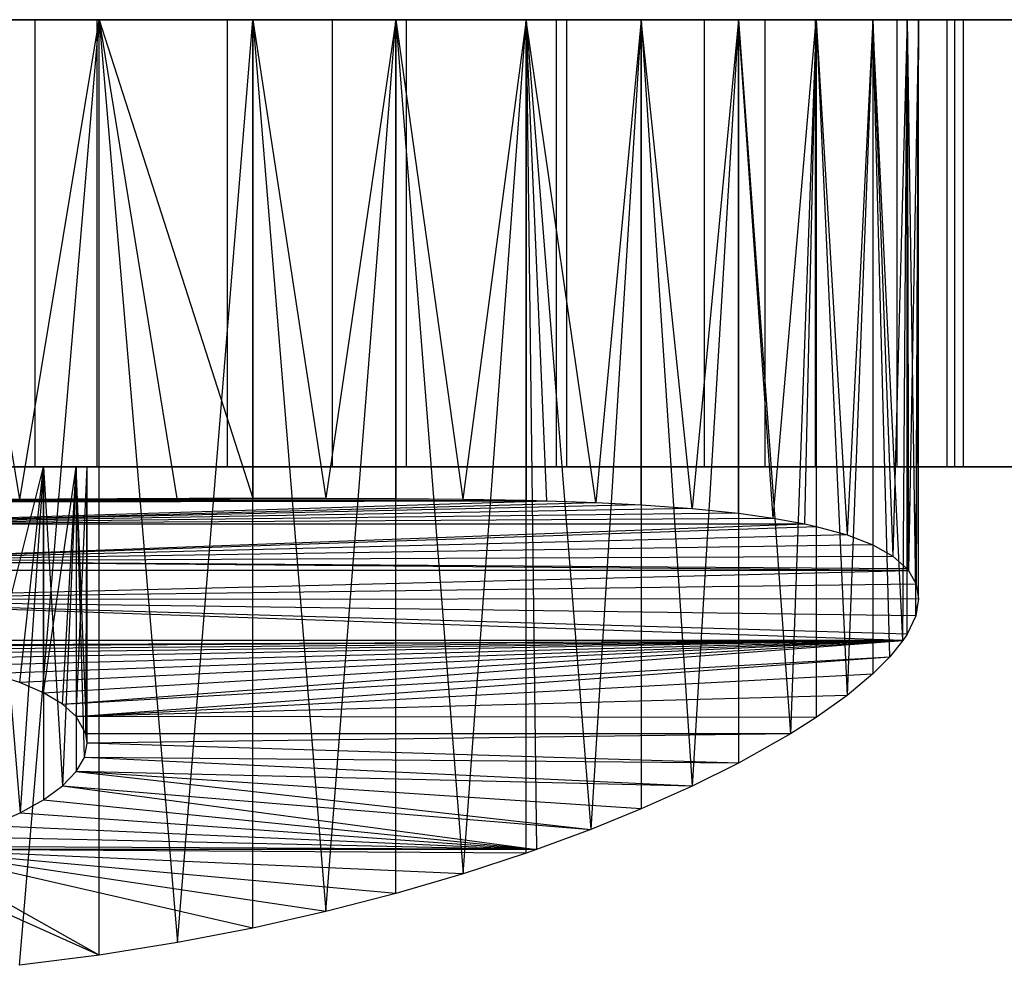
# Model space of a CAD drawing. Extents: x 0.1 to 26.5, y -19.1 to 0.
# Tile 277 of 304: x 15.941 to 16.381, y -3.433 to -3.01. Entities that reach past the tile are written whole.
import ezdxf

# ---------------------------------------------------------------- set-up
doc = ezdxf.new("R2010")
doc.units = 0
doc.header["$LTSCALE"] = 2.54
doc.layers.get('0').update_dxf_attribs({"linetype": 'CONTINUOUS'})

# ---------------------------------------------------------------- blocks, each defined once
blk = doc.blocks.new('7777_STL')
at = {"color": 0}
for p, q in [((15.94814, -3.01, 15.00151), (15.85855, -3.01, 15.01646)), ((15.85855, -3.01, 13.92022), (15.94814, -3.01, 13.93517)), ((15.85855, -3.01, 13.92022), (15.94814, -3.01, 13.93517)), ((15.94814, -3.01, 15.00151), (15.85855, -3.01, 15.01646)), ((15.97589, -3.01, 13.68508), (15.86772, -3.01, 13.67021)), ((15.86772, -3.01, 15.26648), (15.97589, -3.01, 15.25161)), ((15.97589, -3.01, 13.68508), (15.86772, -3.01, 13.67021)), ((15.86772, -3.01, 15.26648), (15.97589, -3.01, 15.25161)), ((15.94141, -3.22459, 13.95419), (15.90515, -3.01, 13.94648)), ((15.90515, -3.01, 13.94648), (15.97688, -3.01, 13.96437)), ((15.94141, -3.22459, 13.95419), (15.90515, -3.01, 13.94648)), ((15.97688, -3.01, 14.97232), (15.90515, -3.01, 14.9902)), ((15.97688, -3.01, 14.97232), (15.90515, -3.01, 14.9902)), ((15.90515, -3.01, 13.94648), (15.97688, -3.01, 13.96437)), ((15.94126, -3.43286, 14.98253), (15.97688, -3.01, 14.97232)), ((15.94126, -3.43286, 14.98253), (15.97688, -3.01, 14.97232)), ((15.94141, -3.22459, 13.95419), (15.97688, -3.01, 13.96437)), ((15.94141, -3.22459, 13.95419), (15.97688, -3.01, 13.96437)), ((15.94814, -3.01, 13.93517), (16.03406, -3.01, 13.96467)), ((16.03406, -3.01, 14.97202), (15.94814, -3.01, 15.00151)), ((15.94814, -3.01, 13.93517), (16.03406, -3.01, 13.96467)), ((15.94814, -3.01, 13.93517), (15.94814, -3.21, 13.93517)), ((15.94814, -3.01, 13.93517), (15.94814, -3.21, 13.93517)), ((15.94814, -3.01, 15.00151), (15.94814, -3.21, 15.00151)), ((15.94814, -3.01, 15.00151), (15.94814, -3.21, 15.00151)), ((16.03406, -3.01, 14.97202), (15.94814, -3.01, 15.00151)), ((16.08103, -3.01, 13.71453), (15.97589, -3.01, 13.68508)), ((15.97589, -3.01, 15.25161), (16.08103, -3.01, 15.22215)), ((15.97589, -3.21, 13.68508), (15.97589, -3.01, 13.68508)), ((16.08103, -3.01, 13.71453), (15.97589, -3.01, 13.68508)), ((15.97589, -3.21, 13.68508), (15.97589, -3.01, 13.68508)), ((15.97589, -3.21, 15.25161), (15.97589, -3.01, 15.25161)), ((15.97589, -3.01, 15.25161), (16.08103, -3.01, 15.22215)), ((15.97589, -3.21, 15.25161), (15.97589, -3.01, 15.25161)), ((15.97688, -3.22438, 13.96437), (15.97688, -3.01, 13.96437)), ((15.97688, -3.01, 13.96437), (16.01155, -3.22418, 13.97698)), ((15.97688, -3.22438, 13.96437), (15.97688, -3.01, 13.96437)), ((15.97688, -3.01, 13.96437), (16.01155, -3.22418, 13.97698)), ((15.97688, -3.01, 13.96437), (16.04543, -3.22403, 13.99206)), ((15.97688, -3.01, 13.96437), (16.04543, -3.22403, 13.99206)), ((15.97688, -3.01, 13.96437), (16.04543, -3.01, 13.99206)), ((15.97688, -3.01, 14.97232), (16.01182, -3.4227, 14.95959)), ((16.04543, -3.01, 14.94462), (15.97688, -3.01, 14.97232)), ((15.97688, -3.4283, 14.97232), (15.97688, -3.01, 14.97232)), ((15.97688, -3.4283, 14.97232), (15.97688, -3.01, 14.97232)), ((15.97688, -3.01, 14.97232), (16.01182, -3.4227, 14.95959)), ((16.04543, -3.01, 14.94462), (15.97688, -3.01, 14.97232)), ((15.97688, -3.01, 13.96437), (16.04543, -3.01, 13.99206)), ((16.01182, -3.4227, 14.95959), (16.04543, -3.01, 14.94462)), ((16.01182, -3.4227, 14.95959), (16.04543, -3.01, 14.94462)), ((16.03406, -3.01, 13.96467), (16.11395, -3.01, 14.0079)), ((16.11395, -3.01, 14.92878), (16.03406, -3.01, 14.97202)), ((16.03406, -3.01, 13.96467), (16.11395, -3.01, 14.0079)), ((16.03406, -3.01, 13.96467), (16.03406, -3.21, 13.96467)), ((16.03406, -3.01, 13.96467), (16.03406, -3.21, 13.96467)), ((16.03406, -3.01, 14.97202), (16.03406, -3.21, 14.97202)), ((16.03406, -3.01, 14.97202), (16.03406, -3.21, 14.97202)), ((16.11395, -3.01, 14.92878), (16.03406, -3.01, 14.97202)), ((16.04543, -3.01, 13.99206), (16.04543, -3.22403, 13.99206)), ((16.04543, -3.01, 13.99206), (16.04543, -3.22403, 13.99206)), ((16.04543, -3.01, 13.99206), (16.07819, -3.22397, 14.00949)), ((16.04543, -3.01, 13.99206), (16.07819, -3.22397, 14.00949)), ((16.04543, -3.01, 13.99206), (16.10945, -3.01, 14.02903)), ((16.04543, -3.01, 14.94462), (16.07809, -3.40886, 14.92726)), ((16.10945, -3.01, 14.90766), (16.04543, -3.01, 14.94462)), ((16.04543, -3.41622, 14.94462), (16.04543, -3.01, 14.94462)), ((16.04543, -3.41622, 14.94462), (16.04543, -3.01, 14.94462)), ((16.04543, -3.01, 14.94462), (16.07809, -3.40886, 14.92726)), ((16.10945, -3.01, 14.90766), (16.04543, -3.01, 14.94462)), ((16.04543, -3.01, 13.99206), (16.10945, -3.01, 14.02903)), ((16.07809, -3.40886, 14.92726), (16.10945, -3.01, 14.90766)), ((16.07809, -3.40886, 14.92726), (16.10945, -3.01, 14.90766)), ((16.10945, -3.01, 14.02903), (16.07819, -3.22397, 14.00949)), ((16.10945, -3.01, 14.02903), (16.07819, -3.22397, 14.00949)), ((16.18118, -3.01, 13.75803), (16.08103, -3.01, 13.71453)), ((16.08103, -3.01, 15.22215), (16.18118, -3.01, 15.17865)), ((16.08103, -3.21, 13.71453), (16.08103, -3.01, 13.71453)), ((16.18118, -3.01, 13.75803), (16.08103, -3.01, 13.71453)), ((16.08103, -3.21, 13.71453), (16.08103, -3.01, 13.71453)), ((16.08103, -3.21, 15.22215), (16.08103, -3.01, 15.22215)), ((16.08103, -3.01, 15.22215), (16.18118, -3.01, 15.17865)), ((16.08103, -3.21, 15.22215), (16.08103, -3.01, 15.22215)), ((16.10945, -3.01, 14.02903), (16.10945, -3.22406, 14.02903)), ((16.10945, -3.01, 14.02903), (16.10945, -3.22406, 14.02903)), ((16.10945, -3.01, 14.02903), (16.13936, -3.22435, 14.05076)), ((16.10945, -3.01, 14.02903), (16.13936, -3.22435, 14.05076)), ((16.10945, -3.01, 14.02903), (16.16771, -3.01, 14.07454)), ((16.10945, -3.01, 14.90766), (16.13951, -3.39194, 14.88582)), ((16.16771, -3.01, 14.86214), (16.10945, -3.01, 14.90766)), ((16.10945, -3.40074, 14.90766), (16.10945, -3.01, 14.90766)), ((16.10945, -3.40074, 14.90766), (16.10945, -3.01, 14.90766)), ((16.10945, -3.01, 14.90766), (16.13951, -3.39194, 14.88582)), ((16.16771, -3.01, 14.86214), (16.10945, -3.01, 14.90766)), ((16.10945, -3.01, 14.02903), (16.16771, -3.01, 14.07454)), ((16.11395, -3.01, 14.0079), (16.18563, -3.01, 14.06369)), ((16.18563, -3.01, 14.87299), (16.11395, -3.01, 14.92878)), ((16.11395, -3.01, 14.0079), (16.18563, -3.01, 14.06369)), ((16.11395, -3.01, 14.0079), (16.11395, -3.21, 14.0079)), ((16.11395, -3.01, 14.0079), (16.11395, -3.21, 14.0079)), ((16.11395, -3.01, 14.92878), (16.11395, -3.21, 14.92878)), ((16.11395, -3.01, 14.92878), (16.11395, -3.21, 14.92878)), ((16.18563, -3.01, 14.87299), (16.11395, -3.01, 14.92878)), ((16.16771, -3.01, 14.07454), (16.13936, -3.22435, 14.05076)), ((16.16771, -3.01, 14.07454), (16.13936, -3.22435, 14.05076)), ((16.13951, -3.39194, 14.88582), (16.16771, -3.01, 14.86214)), ((16.13951, -3.39194, 14.88582), (16.16771, -3.01, 14.86214)), ((16.16771, -3.01, 14.07454), (16.16771, -3.2249, 14.07454)), ((16.19876, -3.22594, 14.1049), (16.16771, -3.01, 14.07454)), ((16.16771, -3.01, 14.07454), (16.21906, -3.01, 14.12772)), ((16.19876, -3.22594, 14.1049), (16.16771, -3.01, 14.07454)), ((16.1769, -3.22515, 14.08302), (16.16771, -3.01, 14.07454)), ((16.1769, -3.22515, 14.08302), (16.16771, -3.01, 14.07454)), ((16.16771, -3.01, 14.07454), (16.16771, -3.2249, 14.07454)), ((16.21906, -3.01, 14.80896), (16.16771, -3.01, 14.86214)), ((16.16771, -3.01, 14.86214), (16.19647, -3.37212, 14.8342)), ((16.16771, -3.01, 14.86214), (16.19647, -3.37212, 14.8342)), ((16.16771, -3.01, 14.86214), (16.1723, -3.38107, 14.85796)), ((16.16771, -3.38267, 14.86214), (16.16771, -3.01, 14.86214)), ((16.16771, -3.38267, 14.86214), (16.16771, -3.01, 14.86214)), ((16.16771, -3.01, 14.86214), (16.1723, -3.38107, 14.85796)), ((16.21906, -3.01, 14.80896), (16.16771, -3.01, 14.86214)), ((16.16771, -3.01, 14.07454), (16.21906, -3.01, 14.12772)), ((16.27447, -3.01, 13.81477), (16.18118, -3.01, 13.75803)), ((16.18118, -3.01, 15.17865), (16.27447, -3.01, 15.12192)), ((16.18118, -3.21, 13.75803), (16.18118, -3.01, 13.75803)), ((16.27447, -3.01, 13.81477), (16.18118, -3.01, 13.75803)), ((16.18118, -3.21, 13.75803), (16.18118, -3.01, 13.75803)), ((16.18118, -3.21, 15.17865), (16.18118, -3.01, 15.17865)), ((16.18118, -3.01, 15.17865), (16.27447, -3.01, 15.12192)), ((16.18118, -3.21, 15.17865), (16.18118, -3.01, 15.17865)), ((16.18563, -3.01, 14.06369), (16.24715, -3.01, 14.13053)), ((16.24715, -3.01, 14.80616), (16.18563, -3.01, 14.87299)), ((16.18563, -3.01, 14.06369), (16.24715, -3.01, 14.13053)), ((16.18563, -3.01, 14.06369), (16.18563, -3.21, 14.06369)), ((16.18563, -3.01, 14.06369), (16.18563, -3.21, 14.06369)), ((16.18563, -3.01, 14.87299), (16.18563, -3.21, 14.87299)), ((16.18563, -3.01, 14.87299), (16.18563, -3.21, 14.87299)), ((16.24715, -3.01, 14.80616), (16.18563, -3.01, 14.87299)), ((16.21906, -3.01, 14.80896), (16.19647, -3.37212, 14.8342)), ((16.21906, -3.01, 14.80896), (16.19647, -3.37212, 14.8342)), ((16.21906, -3.01, 14.12772), (16.19876, -3.22594, 14.1049)), ((16.21906, -3.01, 14.12772), (16.19876, -3.22594, 14.1049)), ((16.24187, -3.22863, 14.15692), (16.21906, -3.01, 14.12772)), ((16.21906, -3.01, 14.12772), (16.26252, -3.01, 14.18753)), ((16.24187, -3.22863, 14.15692), (16.21906, -3.01, 14.12772)), ((16.21906, -3.22698, 14.12772), (16.21906, -3.01, 14.12772)), ((16.21906, -3.22698, 14.12772), (16.21906, -3.01, 14.12772)), ((16.26252, -3.01, 14.74915), (16.21906, -3.01, 14.80896)), ((16.21906, -3.01, 14.80896), (16.24182, -3.35271, 14.77983)), ((16.21906, -3.01, 14.80896), (16.24182, -3.35271, 14.77983)), ((16.21906, -3.01, 14.80896), (16.21906, -3.36293, 14.80896)), ((16.21906, -3.01, 14.80896), (16.21906, -3.36293, 14.80896)), ((16.26252, -3.01, 14.74915), (16.21906, -3.01, 14.80896)), ((16.21906, -3.01, 14.12772), (16.26252, -3.01, 14.18753)), ((16.26252, -3.01, 14.74915), (16.24182, -3.35271, 14.77983)), ((16.26252, -3.01, 14.74915), (16.24182, -3.35271, 14.77983)), ((16.26252, -3.01, 14.18753), (16.24187, -3.22863, 14.15692)), ((16.26252, -3.01, 14.18753), (16.24187, -3.22863, 14.15692)), ((16.24715, -3.01, 14.13053), (16.29684, -3.01, 14.20657)), ((16.29684, -3.01, 14.73011), (16.24715, -3.01, 14.80616)), ((16.24715, -3.01, 14.13053), (16.29684, -3.01, 14.20657)), ((16.24715, -3.01, 14.13053), (16.24715, -3.21, 14.13053)), ((16.24715, -3.01, 14.13053), (16.24715, -3.21, 14.13053)), ((16.24715, -3.01, 14.80616), (16.24715, -3.21, 14.80616)), ((16.24715, -3.01, 14.80616), (16.24715, -3.21, 14.80616)), ((16.29684, -3.01, 14.73011), (16.24715, -3.01, 14.80616)), ((16.27808, -3.23291, 14.21412), (16.26252, -3.01, 14.18753)), ((16.26252, -3.01, 14.18753), (16.29723, -3.01, 14.25281)), ((16.27808, -3.23291, 14.21412), (16.26252, -3.01, 14.18753)), ((16.26252, -3.23074, 14.18753), (16.26252, -3.01, 14.18753)), ((16.26252, -3.23074, 14.18753), (16.26252, -3.01, 14.18753)), ((16.29723, -3.01, 14.68388), (16.26252, -3.01, 14.74915)), ((16.26252, -3.01, 14.74915), (16.2858, -3.32929, 14.70789)), ((16.26252, -3.01, 14.74915), (16.2858, -3.32929, 14.70789)), ((16.26252, -3.01, 14.74915), (16.26252, -3.34241, 14.74915)), ((16.26252, -3.01, 14.74915), (16.26252, -3.34241, 14.74915)), ((16.29723, -3.01, 14.68388), (16.26252, -3.01, 14.74915)), ((16.26252, -3.01, 14.18753), (16.29723, -3.01, 14.25281)), ((16.27447, -3.01, 15.12192), (16.35917, -3.01, 15.05301)), ((16.35917, -3.01, 13.88367), (16.27447, -3.01, 13.81477)), ((16.27447, -3.21, 13.81477), (16.27447, -3.01, 13.81477)), ((16.35917, -3.01, 13.88367), (16.27447, -3.01, 13.81477)), ((16.27447, -3.21, 13.81477), (16.27447, -3.01, 13.81477)), ((16.27447, -3.21, 15.12192), (16.27447, -3.01, 15.12192)), ((16.27447, -3.01, 15.12192), (16.35917, -3.01, 15.05301)), ((16.27447, -3.21, 15.12192), (16.27447, -3.01, 15.12192)), ((16.27808, -3.23291, 14.21412), (16.29723, -3.01, 14.25281)), ((16.27808, -3.23291, 14.21412), (16.29723, -3.01, 14.25281)), ((16.29723, -3.01, 14.68388), (16.2858, -3.32929, 14.70789)), ((16.29723, -3.01, 14.68388), (16.2858, -3.32929, 14.70789)), ((16.29212, -3.23546, 14.24169), (16.29723, -3.01, 14.25281)), ((16.29212, -3.23546, 14.24169), (16.29723, -3.01, 14.25281)), ((16.29684, -3.01, 14.20657), (16.33333, -3.01, 14.28976)), ((16.33333, -3.01, 14.64693), (16.29684, -3.01, 14.73011)), ((16.29684, -3.01, 14.20657), (16.33333, -3.01, 14.28976)), ((16.29684, -3.01, 14.20657), (16.29684, -3.21, 14.20657)), ((16.29684, -3.01, 14.20657), (16.29684, -3.21, 14.20657)), ((16.29684, -3.01, 14.73011), (16.29684, -3.21, 14.73011)), ((16.29684, -3.01, 14.73011), (16.29684, -3.21, 14.73011)), ((16.33333, -3.01, 14.64693), (16.29684, -3.01, 14.73011)), ((16.29723, -3.01, 14.25281), (16.29723, -3.23659, 14.25282)), ((16.29723, -3.01, 14.25281), (16.29723, -3.23659, 14.25282)), ((16.29723, -3.01, 14.25281), (16.31114, -3.24041, 14.28726)), ((16.29723, -3.01, 14.25281), (16.31114, -3.24041, 14.28726)), ((16.29723, -3.01, 14.25281), (16.32251, -3.01, 14.32228)), ((16.32251, -3.01, 14.61441), (16.29723, -3.01, 14.68388)), ((16.29723, -3.01, 14.68388), (16.31103, -3.31218, 14.64973)), ((16.29723, -3.01, 14.68388), (16.31103, -3.31218, 14.64973)), ((16.29723, -3.01, 14.68388), (16.29723, -3.32203, 14.68388)), ((16.29723, -3.01, 14.68388), (16.29723, -3.32203, 14.68388)), ((16.32251, -3.01, 14.61441), (16.29723, -3.01, 14.68388)), ((16.29723, -3.01, 14.25281), (16.32251, -3.01, 14.32228)), ((16.32251, -3.01, 14.61441), (16.31103, -3.31218, 14.64973)), ((16.32251, -3.01, 14.61441), (16.31103, -3.31218, 14.64973)), ((16.32251, -3.01, 14.32228), (16.31114, -3.24041, 14.28726)), ((16.32251, -3.01, 14.32228), (16.31114, -3.24041, 14.28726)), ((16.32251, -3.01, 14.32228), (16.32251, -3.24481, 14.32228)), ((16.32251, -3.01, 14.32228), (16.32251, -3.24481, 14.32228)), ((16.32251, -3.01, 14.32228), (16.33146, -3.24987, 14.35816)), ((16.32251, -3.01, 14.32228), (16.33146, -3.24987, 14.35816)), ((16.32251, -3.01, 14.32228), (16.33788, -3.01, 14.39459)), ((16.33011, -3.29494, 14.58468), (16.32251, -3.01, 14.61441)), ((16.32251, -3.01, 14.61441), (16.32251, -3.30257, 14.61441)), ((16.33011, -3.29494, 14.58468), (16.32251, -3.01, 14.61441)), ((16.33595, -3.28766, 14.55476), (16.32251, -3.01, 14.61441)), ((16.33595, -3.28766, 14.55476), (16.32251, -3.01, 14.61441)), ((16.33788, -3.01, 14.54209), (16.32251, -3.01, 14.61441)), ((16.32251, -3.01, 14.61441), (16.32251, -3.30257, 14.61441)), ((16.33788, -3.01, 14.54209), (16.32251, -3.01, 14.61441)), ((16.32251, -3.01, 14.32228), (16.33788, -3.01, 14.39459)), ((16.33788, -3.01, 14.39459), (16.33146, -3.24987, 14.35816)), ((16.33788, -3.01, 14.39459), (16.33146, -3.24987, 14.35816)), ((16.33333, -3.01, 14.28976), (16.35563, -3.01, 14.37782)), ((16.35563, -3.01, 14.55887), (16.33333, -3.01, 14.64693)), ((16.33333, -3.01, 14.28976), (16.35563, -3.01, 14.37782)), ((16.33333, -3.01, 14.28976), (16.33333, -3.21, 14.28976)), ((16.33333, -3.01, 14.28976), (16.33333, -3.21, 14.28976)), ((16.33333, -3.01, 14.64693), (16.33333, -3.21, 14.64693)), ((16.33333, -3.01, 14.64693), (16.33333, -3.21, 14.64693)), ((16.35563, -3.01, 14.55887), (16.33333, -3.01, 14.64693)), ((16.33595, -3.28766, 14.55476), (16.33788, -3.01, 14.54209)), ((16.33595, -3.28766, 14.55476), (16.33788, -3.01, 14.54209)), ((16.33788, -3.01, 14.39459), (16.33788, -3.25558, 14.39459)), ((16.33788, -3.01, 14.39459), (16.33788, -3.25558, 14.39459)), ((16.33788, -3.01, 14.39459), (16.33849, -3.25632, 14.39905)), ((16.33788, -3.01, 14.39459), (16.33849, -3.25632, 14.39905)), ((16.33788, -3.01, 14.39459), (16.34304, -3.01, 14.46834)), ((16.33788, -3.01, 14.54209), (16.34174, -3.27655, 14.5054)), ((16.34304, -3.01, 14.46834), (16.33788, -3.01, 14.54209)), ((16.33788, -3.28471, 14.54209), (16.33788, -3.01, 14.54209)), ((16.33788, -3.28471, 14.54209), (16.33788, -3.01, 14.54209)), ((16.33788, -3.01, 14.54209), (16.34174, -3.27655, 14.5054)), ((16.34304, -3.01, 14.46834), (16.33788, -3.01, 14.54209)), ((16.33788, -3.01, 14.39459), (16.34304, -3.01, 14.46834)), ((16.34304, -3.01, 14.46834), (16.33849, -3.25632, 14.39905)), ((16.34304, -3.01, 14.46834), (16.33849, -3.25632, 14.39905)), ((16.34174, -3.27655, 14.5054), (16.34304, -3.01, 14.46834)), ((16.34174, -3.27655, 14.5054), (16.34304, -3.01, 14.46834)), ((16.34304, -3.01, 14.46834), (16.34191, -3.26237, 14.43374)), ((16.34304, -3.01, 14.46834), (16.34191, -3.26237, 14.43374)), ((16.34304, -3.26893, 14.46834), (16.34304, -3.01, 14.46834)), ((16.34304, -3.26893, 14.46834), (16.34304, -3.01, 14.46834)), ((16.35563, -3.01, 14.37782), (16.36313, -3.01, 14.46834)), ((16.36313, -3.01, 14.46834), (16.35563, -3.01, 14.55887)), ((16.35563, -3.01, 14.37782), (16.36313, -3.01, 14.46834)), ((16.35563, -3.01, 14.37782), (16.35563, -3.21, 14.37782)), ((16.35563, -3.01, 14.37782), (16.35563, -3.21, 14.37782)), ((16.35563, -3.01, 14.55887), (16.35563, -3.21, 14.55887)), ((16.35563, -3.01, 14.55887), (16.35563, -3.21, 14.55887)), ((16.36313, -3.01, 14.46834), (16.35563, -3.01, 14.55887)), ((16.35917, -3.01, 15.05301), (16.4337, -3.01, 14.97321)), ((16.4337, -3.01, 13.96347), (16.35917, -3.01, 13.88367)), ((16.35917, -3.21, 13.88367), (16.35917, -3.01, 13.88367)), ((16.4337, -3.01, 13.96347), (16.35917, -3.01, 13.88367)), ((16.35917, -3.21, 13.88367), (16.35917, -3.01, 13.88367)), ((16.35917, -3.21, 15.05301), (16.35917, -3.01, 15.05301)), ((16.35917, -3.01, 15.05301), (16.4337, -3.01, 14.97321)), ((16.35917, -3.21, 15.05301), (16.35917, -3.01, 15.05301)), ((16.36313, -3.21, 14.46834), (16.36313, -3.01, 14.46834)), ((16.36313, -3.21, 14.46834), (16.36313, -3.01, 14.46834)), ((15.85855, -3.21, 15.01646), (15.94814, -3.21, 15.00151)), ((15.94814, -3.21, 13.93517), (15.85855, -3.21, 13.92022)), ((15.94814, -3.21, 13.93517), (15.85855, -3.21, 13.92022)), ((15.85855, -3.21, 15.01646), (15.94814, -3.21, 15.00151)), ((15.86772, -3.21, 13.67021), (15.97589, -3.21, 13.68508)), ((15.97589, -3.21, 15.25161), (15.86772, -3.21, 15.26648)), ((15.86772, -3.21, 13.67021), (15.97589, -3.21, 13.68508)), ((15.97589, -3.21, 15.25161), (15.86772, -3.21, 15.26648)), ((15.92876, -3.21, 14.61368), (15.95197, -3.21, 14.64562)), ((15.95197, -3.21, 14.7974), (15.92876, -3.21, 14.82934)), ((15.92876, -3.21, 14.61368), (15.95197, -3.21, 14.64562)), ((15.92876, -3.30238, 14.61368), (15.95197, -3.21, 14.64562)), ((15.92876, -3.30238, 14.61368), (15.95197, -3.21, 14.64562)), ((15.92876, -3.21, 14.82934), (15.94145, -3.36473, 14.81399)), ((15.92876, -3.21, 14.82934), (15.94145, -3.36473, 14.81399)), ((15.95197, -3.21, 14.7974), (15.92876, -3.21, 14.82934)), ((15.94136, -3.30645, 14.6289), (15.95197, -3.21, 14.64562)), ((15.94136, -3.30645, 14.6289), (15.95197, -3.21, 14.64562)), ((15.95197, -3.21, 14.7974), (15.94145, -3.36473, 14.81399)), ((15.95197, -3.21, 14.7974), (15.94145, -3.36473, 14.81399)), ((15.94814, -3.21, 15.00151), (16.03406, -3.21, 14.97202)), ((16.03406, -3.21, 13.96467), (15.94814, -3.21, 13.93517)), ((16.03406, -3.21, 13.96467), (15.94814, -3.21, 13.93517)), ((15.94814, -3.21, 15.00151), (16.03406, -3.21, 14.97202)), ((15.95197, -3.21, 14.64562), (15.96651, -3.21, 14.68233)), ((15.96651, -3.21, 14.76068), (15.95197, -3.21, 14.7974)), ((15.95197, -3.31104, 14.64562), (15.95197, -3.21, 14.64562)), ((15.95197, -3.31104, 14.64562), (15.95197, -3.21, 14.64562)), ((15.95197, -3.31104, 14.64562), (15.96651, -3.21, 14.68233)), ((15.95197, -3.21, 14.64562), (15.96651, -3.21, 14.68233)), ((15.95197, -3.31104, 14.64562), (15.96651, -3.21, 14.68233)), ((15.95197, -3.21, 14.7974), (15.95197, -3.35882, 14.7974)), ((15.95197, -3.21, 14.7974), (15.95197, -3.35882, 14.7974)), ((15.95197, -3.21, 14.7974), (15.96039, -3.35261, 14.77952)), ((15.95197, -3.21, 14.7974), (15.96039, -3.35261, 14.77952)), ((15.96651, -3.21, 14.76068), (15.95197, -3.21, 14.7974)), ((15.96651, -3.21, 14.76068), (15.96039, -3.35261, 14.77952)), ((15.96651, -3.21, 14.76068), (15.96039, -3.35261, 14.77952)), ((15.96042, -3.31611, 14.66358), (15.96651, -3.21, 14.68233)), ((15.96042, -3.31611, 14.66358), (15.96651, -3.21, 14.68233)), ((15.96651, -3.21, 14.68233), (15.97146, -3.21, 14.72151)), ((15.97146, -3.21, 14.72151), (15.96651, -3.21, 14.76068)), ((15.96651, -3.21, 14.68233), (15.97146, -3.21, 14.72151)), ((15.96651, -3.21, 14.68233), (15.96651, -3.32158, 14.68233)), ((15.96651, -3.32158, 14.68233), (15.97146, -3.21, 14.72151)), ((15.96651, -3.21, 14.68233), (15.96651, -3.32158, 14.68233)), ((15.96651, -3.21, 14.76068), (15.96651, -3.34623, 14.76068)), ((15.96651, -3.32158, 14.68233), (15.97146, -3.21, 14.72151)), ((15.97146, -3.33353, 14.72151), (15.96651, -3.21, 14.76068)), ((15.97146, -3.21, 14.72151), (15.96651, -3.21, 14.76068)), ((15.97146, -3.33353, 14.72151), (15.96651, -3.21, 14.76068)), ((15.97021, -3.33986, 14.74132), (15.96651, -3.21, 14.76068)), ((15.97021, -3.33986, 14.74132), (15.96651, -3.21, 14.76068)), ((15.96651, -3.21, 14.76068), (15.96651, -3.34623, 14.76068)), ((15.97087, -3.32929, 14.70789), (15.97146, -3.21, 14.72151)), ((15.97087, -3.32929, 14.70789), (15.97146, -3.21, 14.72151)), ((15.97146, -3.33353, 14.72151), (15.97146, -3.21, 14.72151)), ((15.97146, -3.33353, 14.72151), (15.97146, -3.21, 14.72151)), ((15.97589, -3.21, 13.68508), (16.08103, -3.21, 13.71453)), ((16.08103, -3.21, 15.22215), (15.97589, -3.21, 15.25161)), ((15.97589, -3.21, 13.68508), (16.08103, -3.21, 13.71453)), ((16.08103, -3.21, 15.22215), (15.97589, -3.21, 15.25161)), ((16.03406, -3.21, 14.97202), (16.11395, -3.21, 14.92878)), ((16.11395, -3.21, 14.0079), (16.03406, -3.21, 13.96467)), ((16.11395, -3.21, 14.0079), (16.03406, -3.21, 13.96467)), ((16.03406, -3.21, 14.97202), (16.11395, -3.21, 14.92878)), ((16.08103, -3.21, 13.71453), (16.18118, -3.21, 13.75803)), ((16.18118, -3.21, 15.17865), (16.08103, -3.21, 15.22215)), ((16.08103, -3.21, 13.71453), (16.18118, -3.21, 13.75803)), ((16.18118, -3.21, 15.17865), (16.08103, -3.21, 15.22215)), ((16.11395, -3.21, 14.92878), (16.18563, -3.21, 14.87299)), ((16.18563, -3.21, 14.06369), (16.11395, -3.21, 14.0079)), ((16.18563, -3.21, 14.06369), (16.11395, -3.21, 14.0079)), ((16.11395, -3.21, 14.92878), (16.18563, -3.21, 14.87299)), ((16.18118, -3.21, 13.75803), (16.27447, -3.21, 13.81477)), ((16.27447, -3.21, 15.12192), (16.18118, -3.21, 15.17865)), ((16.18118, -3.21, 13.75803), (16.27447, -3.21, 13.81477)), ((16.27447, -3.21, 15.12192), (16.18118, -3.21, 15.17865)), ((16.18563, -3.21, 14.87299), (16.24715, -3.21, 14.80616)), ((16.24715, -3.21, 14.13053), (16.18563, -3.21, 14.06369)), ((16.24715, -3.21, 14.13053), (16.18563, -3.21, 14.06369)), ((16.18563, -3.21, 14.87299), (16.24715, -3.21, 14.80616)), ((16.24715, -3.21, 14.80616), (16.29684, -3.21, 14.73011)), ((16.29684, -3.21, 14.20657), (16.24715, -3.21, 14.13053)), ((16.29684, -3.21, 14.20657), (16.24715, -3.21, 14.13053)), ((16.24715, -3.21, 14.80616), (16.29684, -3.21, 14.73011)), ((16.27447, -3.21, 13.81477), (16.35917, -3.21, 13.88367)), ((16.35917, -3.21, 15.05301), (16.27447, -3.21, 15.12192)), ((16.27447, -3.21, 13.81477), (16.35917, -3.21, 13.88367)), ((16.35917, -3.21, 15.05301), (16.27447, -3.21, 15.12192)), ((16.29684, -3.21, 14.73011), (16.33333, -3.21, 14.64693)), ((16.33333, -3.21, 14.28976), (16.29684, -3.21, 14.20657)), ((16.33333, -3.21, 14.28976), (16.29684, -3.21, 14.20657)), ((16.29684, -3.21, 14.73011), (16.33333, -3.21, 14.64693)), ((16.33333, -3.21, 14.64693), (16.35563, -3.21, 14.55887)), ((16.35563, -3.21, 14.37782), (16.33333, -3.21, 14.28976)), ((16.35563, -3.21, 14.37782), (16.33333, -3.21, 14.28976)), ((16.33333, -3.21, 14.64693), (16.35563, -3.21, 14.55887)), ((16.35563, -3.21, 14.55887), (16.36313, -3.21, 14.46834)), ((16.36313, -3.21, 14.46834), (16.35563, -3.21, 14.37782)), ((16.36313, -3.21, 14.46834), (16.35563, -3.21, 14.37782)), ((16.35563, -3.21, 14.55887), (16.36313, -3.21, 14.46834)), ((16.35917, -3.21, 13.88367), (16.4337, -3.21, 13.96347)), ((16.4337, -3.21, 14.97321), (16.35917, -3.21, 15.05301)), ((16.35917, -3.21, 13.88367), (16.4337, -3.21, 13.96347)), ((16.4337, -3.21, 14.97321), (16.35917, -3.21, 15.05301)), ((15.44908, -3.22516, 14.08328), (16.1769, -3.22515, 14.08302)), ((15.44908, -3.22516, 14.08328), (16.1769, -3.22515, 14.08302)), ((16.07819, -3.22397, 14.00949), (15.80839, -3.22502, 14.07891)), ((16.07819, -3.22397, 14.00949), (15.80839, -3.22502, 14.07891)), ((16.04543, -3.22403, 13.99206), (15.80839, -3.22502, 14.07891)), ((16.04543, -3.22403, 13.99206), (15.80839, -3.22502, 14.07891)), ((16.10945, -3.22406, 14.02903), (15.80839, -3.22502, 14.07891)), ((16.10945, -3.22406, 14.02903), (15.80839, -3.22502, 14.07891)), ((16.01155, -3.22418, 13.97698), (15.80839, -3.22502, 14.07891)), ((16.01155, -3.22418, 13.97698), (15.80839, -3.22502, 14.07891)), ((16.13936, -3.22435, 14.05076), (15.80839, -3.22502, 14.07891)), ((16.13936, -3.22435, 14.05076), (15.80839, -3.22502, 14.07891)), ((15.80839, -3.22502, 14.07891), (16.16771, -3.2249, 14.07454)), ((15.80839, -3.22502, 14.07891), (16.16771, -3.2249, 14.07454)), ((15.80839, -3.22502, 14.07891), (16.1769, -3.22515, 14.08302)), ((15.80839, -3.22502, 14.07891), (16.1769, -3.22515, 14.08302)), ((15.84586, -3.23546, 14.24169), (16.1769, -3.22515, 14.08302)), ((15.84586, -3.23546, 14.24169), (16.1769, -3.22515, 14.08302)), ((15.84586, -3.22585, 14.10262), (16.1769, -3.22515, 14.08302)), ((15.84586, -3.22585, 14.10262), (16.1769, -3.22515, 14.08302)), ((15.90515, -3.22478, 13.94648), (15.94141, -3.22459, 13.95419)), ((15.90515, -3.22478, 13.94648), (15.94141, -3.22459, 13.95419)), ((15.94141, -3.22459, 13.95419), (15.97688, -3.22438, 13.96437)), ((15.94141, -3.22459, 13.95419), (15.97688, -3.22438, 13.96437)), ((15.97688, -3.22438, 13.96437), (16.01155, -3.22418, 13.97698)), ((15.97688, -3.22438, 13.96437), (16.01155, -3.22418, 13.97698)), ((16.01155, -3.22418, 13.97698), (16.04543, -3.22403, 13.99206)), ((16.01155, -3.22418, 13.97698), (16.04543, -3.22403, 13.99206)), ((16.04543, -3.22403, 13.99206), (16.07819, -3.22397, 14.00949)), ((16.04543, -3.22403, 13.99206), (16.07819, -3.22397, 14.00949)), ((16.07819, -3.22397, 14.00949), (16.10945, -3.22406, 14.02903)), ((16.07819, -3.22397, 14.00949), (16.10945, -3.22406, 14.02903)), ((16.10945, -3.22406, 14.02903), (16.13936, -3.22435, 14.05076)), ((16.10945, -3.22406, 14.02903), (16.13936, -3.22435, 14.05076)), ((16.13936, -3.22435, 14.05076), (16.16771, -3.2249, 14.07454)), ((16.13936, -3.22435, 14.05076), (16.16771, -3.2249, 14.07454)), ((16.16771, -3.2249, 14.07454), (16.1769, -3.22515, 14.08302)), ((16.16771, -3.2249, 14.07454), (16.1769, -3.22515, 14.08302)), ((16.1769, -3.22515, 14.08302), (16.19876, -3.22594, 14.1049)), ((16.1769, -3.22515, 14.08302), (16.19876, -3.22594, 14.1049)), ((15.84586, -3.23546, 14.24169), (16.19876, -3.22594, 14.1049)), ((15.84586, -3.23546, 14.24169), (16.19876, -3.22594, 14.1049)), ((16.21906, -3.22698, 14.12772), (15.84586, -3.23546, 14.24169)), ((16.21906, -3.22698, 14.12772), (15.84586, -3.23546, 14.24169)), ((16.24187, -3.22863, 14.15692), (15.84586, -3.23546, 14.24169)), ((16.24187, -3.22863, 14.15692), (15.84586, -3.23546, 14.24169)), ((16.19876, -3.22594, 14.1049), (16.21906, -3.22698, 14.12772)), ((16.19876, -3.22594, 14.1049), (16.21906, -3.22698, 14.12772)), ((16.21906, -3.22698, 14.12772), (16.24187, -3.22863, 14.15692)), ((16.21906, -3.22698, 14.12772), (16.24187, -3.22863, 14.15692)), ((16.24187, -3.22863, 14.15692), (16.26252, -3.23074, 14.18753)), ((16.24187, -3.22863, 14.15692), (16.26252, -3.23074, 14.18753)), ((16.26252, -3.23074, 14.18753), (15.84586, -3.23546, 14.24169)), ((16.26252, -3.23074, 14.18753), (15.84586, -3.23546, 14.24169)), ((15.84586, -3.23546, 14.24169), (16.27808, -3.23291, 14.21412)), ((15.84586, -3.23546, 14.24169), (16.27808, -3.23291, 14.21412)), ((16.26252, -3.23074, 14.18753), (16.27808, -3.23291, 14.21412)), ((16.26252, -3.23074, 14.18753), (16.27808, -3.23291, 14.21412)), ((16.27808, -3.23291, 14.21412), (16.29212, -3.23546, 14.24169)), ((16.27808, -3.23291, 14.21412), (16.29212, -3.23546, 14.24169)), ((15.84586, -3.25209, 14.37277), (16.29212, -3.23546, 14.24169)), ((15.84586, -3.25209, 14.37277), (16.29212, -3.23546, 14.24169)), ((15.84586, -3.23546, 14.24169), (16.29212, -3.23546, 14.24169)), ((15.84586, -3.23546, 14.24169), (16.29212, -3.23546, 14.24169)), ((15.84586, -3.25209, 14.37277), (16.29723, -3.23659, 14.25282)), ((15.84586, -3.25209, 14.37277), (16.29723, -3.23659, 14.25282)), ((16.29212, -3.23546, 14.24169), (16.29723, -3.23659, 14.25282)), ((16.29212, -3.23546, 14.24169), (16.29723, -3.23659, 14.25282)), ((16.29723, -3.23659, 14.25282), (16.31114, -3.24041, 14.28726)), ((16.29723, -3.23659, 14.25282), (16.31114, -3.24041, 14.28726)), ((16.31114, -3.24041, 14.28726), (15.84586, -3.25209, 14.37277)), ((16.31114, -3.24041, 14.28726), (15.84586, -3.25209, 14.37277)), ((16.31114, -3.24041, 14.28726), (16.32251, -3.24481, 14.32228)), ((16.31114, -3.24041, 14.28726), (16.32251, -3.24481, 14.32228)), ((16.32251, -3.24481, 14.32228), (15.84586, -3.25209, 14.37277)), ((16.32251, -3.24481, 14.32228), (15.84586, -3.25209, 14.37277)), ((16.32251, -3.24481, 14.32228), (16.33146, -3.24987, 14.35816)), ((16.32251, -3.24481, 14.32228), (16.33146, -3.24987, 14.35816)), ((15.84586, -3.25209, 14.37277), (16.33146, -3.24987, 14.35816)), ((15.84586, -3.25209, 14.37277), (16.33146, -3.24987, 14.35816)), ((16.33146, -3.24987, 14.35816), (16.33788, -3.25558, 14.39459)), ((16.33146, -3.24987, 14.35816), (16.33788, -3.25558, 14.39459)), ((16.33788, -3.25558, 14.39459), (15.84586, -3.25209, 14.37277)), ((16.33788, -3.25558, 14.39459), (15.84586, -3.25209, 14.37277)), ((16.33849, -3.25632, 14.39905), (15.84586, -3.25209, 14.37277)), ((16.33849, -3.25632, 14.39905), (15.84586, -3.25209, 14.37277)), ((16.33788, -3.25558, 14.39459), (16.33849, -3.25632, 14.39905)), ((16.33788, -3.25558, 14.39459), (16.33849, -3.25632, 14.39905)), ((16.33849, -3.25632, 14.39905), (15.28776, -3.25633, 14.39907)), ((16.33849, -3.25632, 14.39905), (15.28776, -3.25633, 14.39907)), ((15.81282, -3.26942, 14.4708), (16.33849, -3.25632, 14.39905)), ((15.81282, -3.26942, 14.4708), (16.33849, -3.25632, 14.39905)), ((16.33849, -3.25632, 14.39905), (16.34191, -3.26237, 14.43374)), ((16.33849, -3.25632, 14.39905), (16.34191, -3.26237, 14.43374)), ((16.34191, -3.26237, 14.43374), (15.81282, -3.26942, 14.4708)), ((16.34191, -3.26237, 14.43374), (15.81282, -3.26942, 14.4708)), ((16.34191, -3.26237, 14.43374), (16.34304, -3.26893, 14.46834)), ((16.34191, -3.26237, 14.43374), (16.34304, -3.26893, 14.46834)), ((16.34304, -3.26893, 14.46834), (15.81282, -3.26942, 14.4708)), ((16.34304, -3.26893, 14.46834), (15.81282, -3.26942, 14.4708)), ((16.34304, -3.26893, 14.46834), (16.34174, -3.27655, 14.5054)), ((16.34304, -3.26893, 14.46834), (16.34174, -3.27655, 14.5054)), ((16.34174, -3.27655, 14.5054), (15.81282, -3.26942, 14.4708)), ((16.33788, -3.28471, 14.54209), (15.81282, -3.26942, 14.4708)), ((16.34174, -3.27655, 14.5054), (15.81282, -3.26942, 14.4708)), ((16.33788, -3.28471, 14.54209), (15.81282, -3.26942, 14.4708)), ((16.33595, -3.28766, 14.55476), (15.81282, -3.26942, 14.4708)), ((16.33595, -3.28766, 14.55476), (15.81282, -3.26942, 14.4708)), ((16.34174, -3.27655, 14.5054), (16.33788, -3.28471, 14.54209)), ((16.34174, -3.27655, 14.5054), (16.33788, -3.28471, 14.54209)), ((16.33788, -3.28471, 14.54209), (16.33595, -3.28766, 14.55476)), ((16.33788, -3.28471, 14.54209), (16.33595, -3.28766, 14.55476)), ((16.33595, -3.28766, 14.55476), (15.2903, -3.28765, 14.5547)), ((16.33595, -3.28766, 14.55476), (15.2903, -3.28765, 14.5547)), ((15.82382, -3.28994, 14.5643), (16.33595, -3.28766, 14.55476)), ((15.82382, -3.28994, 14.5643), (16.33595, -3.28766, 14.55476)), ((16.33595, -3.28766, 14.55476), (15.8435, -3.29054, 14.56678)), ((16.33595, -3.28766, 14.55476), (15.8435, -3.29054, 14.56678)), ((15.86261, -3.29173, 14.57169), (16.33595, -3.28766, 14.55476)), ((15.86261, -3.29173, 14.57169), (16.33595, -3.28766, 14.55476)), ((15.8811, -3.29353, 14.57902), (16.33595, -3.28766, 14.55476)), ((15.8811, -3.29353, 14.57902), (16.33595, -3.28766, 14.55476)), ((16.33595, -3.28766, 14.55476), (15.89834, -3.2959, 14.58851)), ((16.33595, -3.28766, 14.55476), (15.89834, -3.2959, 14.58851)), ((15.91436, -3.29886, 14.60015), (16.33595, -3.28766, 14.55476)), ((15.91436, -3.29886, 14.60015), (16.33595, -3.28766, 14.55476)), ((15.92876, -3.30238, 14.61368), (16.33595, -3.28766, 14.55476)), ((15.92876, -3.30238, 14.61368), (16.33595, -3.28766, 14.55476)), ((16.33595, -3.28766, 14.55476), (15.94136, -3.30645, 14.6289)), ((16.33595, -3.28766, 14.55476), (15.94136, -3.30645, 14.6289)), ((15.95197, -3.31104, 14.64562), (16.33595, -3.28766, 14.55476)), ((15.95197, -3.31104, 14.64562), (16.33595, -3.28766, 14.55476)), ((15.96042, -3.31611, 14.66358), (16.33595, -3.28766, 14.55476)), ((15.96042, -3.31611, 14.66358), (16.33595, -3.28766, 14.55476)), ((16.33595, -3.28766, 14.55476), (16.33011, -3.29494, 14.58468)), ((16.33595, -3.28766, 14.55476), (16.33011, -3.29494, 14.58468)), ((15.96042, -3.31611, 14.66358), (16.33011, -3.29494, 14.58468)), ((15.96042, -3.31611, 14.66358), (16.33011, -3.29494, 14.58468)), ((15.96651, -3.32158, 14.68233), (16.33011, -3.29494, 14.58468)), ((15.96651, -3.32158, 14.68233), (16.33011, -3.29494, 14.58468)), ((16.33011, -3.29494, 14.58468), (16.32251, -3.30257, 14.61441)), ((16.33011, -3.29494, 14.58468), (16.32251, -3.30257, 14.61441)), ((15.94136, -3.30645, 14.6289), (15.92876, -3.30238, 14.61368)), ((15.94136, -3.30645, 14.6289), (15.92876, -3.30238, 14.61368)), ((15.96651, -3.32158, 14.68233), (16.32251, -3.30257, 14.61441)), ((15.96651, -3.32158, 14.68233), (16.32251, -3.30257, 14.61441)), ((16.32251, -3.30257, 14.61441), (16.31103, -3.31218, 14.64973)), ((16.32251, -3.30257, 14.61441), (16.31103, -3.31218, 14.64973)), ((15.95197, -3.31104, 14.64562), (15.94136, -3.30645, 14.6289)), ((15.95197, -3.31104, 14.64562), (15.94136, -3.30645, 14.6289)), ((15.96042, -3.31611, 14.66358), (15.95197, -3.31104, 14.64562)), ((15.96042, -3.31611, 14.66358), (15.95197, -3.31104, 14.64562)), ((16.31103, -3.31218, 14.64973), (15.96651, -3.32158, 14.68233)), ((16.31103, -3.31218, 14.64973), (15.96651, -3.32158, 14.68233)), ((16.31103, -3.31218, 14.64973), (16.29723, -3.32203, 14.68388)), ((16.31103, -3.31218, 14.64973), (16.29723, -3.32203, 14.68388)), ((15.96651, -3.32158, 14.68233), (15.96042, -3.31611, 14.66358)), ((15.96651, -3.32158, 14.68233), (15.96042, -3.31611, 14.66358)), ((16.29723, -3.32203, 14.68388), (15.96651, -3.32158, 14.68233)), ((16.29723, -3.32203, 14.68388), (15.96651, -3.32158, 14.68233)), ((15.97087, -3.32929, 14.70789), (15.96651, -3.32158, 14.68233)), ((15.97087, -3.32929, 14.70789), (15.96651, -3.32158, 14.68233)), ((16.29723, -3.32203, 14.68388), (16.2858, -3.32929, 14.70789)), ((16.29723, -3.32203, 14.68388), (16.2858, -3.32929, 14.70789)), ((16.2858, -3.32929, 14.70789), (15.97087, -3.32929, 14.70789)), ((16.2858, -3.32929, 14.70789), (15.97087, -3.32929, 14.70789)), ((15.97146, -3.33353, 14.72151), (15.97087, -3.32929, 14.70789)), ((15.97146, -3.33353, 14.72151), (15.97087, -3.32929, 14.70789)), ((16.2858, -3.32929, 14.70789), (15.97146, -3.33353, 14.72151)), ((16.2858, -3.32929, 14.70789), (15.97146, -3.33353, 14.72151)), ((16.2858, -3.32929, 14.70789), (16.26252, -3.34241, 14.74915)), ((16.2858, -3.32929, 14.70789), (16.26252, -3.34241, 14.74915)), ((15.97021, -3.33986, 14.74132), (15.97146, -3.33353, 14.72151)), ((15.97021, -3.33986, 14.74132), (15.97146, -3.33353, 14.72151)), ((16.26252, -3.34241, 14.74915), (15.97146, -3.33353, 14.72151)), ((16.26252, -3.34241, 14.74915), (15.97146, -3.33353, 14.72151)), ((15.96651, -3.34623, 14.76068), (15.97021, -3.33986, 14.74132)), ((15.96651, -3.34623, 14.76068), (15.97021, -3.33986, 14.74132)), ((16.26252, -3.34241, 14.74915), (15.97021, -3.33986, 14.74132)), ((16.26252, -3.34241, 14.74915), (15.97021, -3.33986, 14.74132)), ((16.24182, -3.35271, 14.77983), (15.97021, -3.33986, 14.74132)), ((16.24182, -3.35271, 14.77983), (15.97021, -3.33986, 14.74132)), ((16.26252, -3.34241, 14.74915), (16.24182, -3.35271, 14.77983)), ((16.26252, -3.34241, 14.74915), (16.24182, -3.35271, 14.77983)), ((15.96039, -3.35261, 14.77952), (15.96651, -3.34623, 14.76068)), ((15.96039, -3.35261, 14.77952), (15.96651, -3.34623, 14.76068)), ((15.96651, -3.34623, 14.76068), (16.19647, -3.37212, 14.8342)), ((16.24182, -3.35271, 14.77983), (15.96651, -3.34623, 14.76068)), ((16.24182, -3.35271, 14.77983), (15.96651, -3.34623, 14.76068)), ((16.21906, -3.36293, 14.80896), (15.96651, -3.34623, 14.76068)), ((16.21906, -3.36293, 14.80896), (15.96651, -3.34623, 14.76068)), ((15.96651, -3.34623, 14.76068), (16.19647, -3.37212, 14.8342)), ((15.95197, -3.35882, 14.7974), (15.96039, -3.35261, 14.77952)), ((15.95197, -3.35882, 14.7974), (15.96039, -3.35261, 14.77952)), ((15.96039, -3.35261, 14.77952), (16.1723, -3.38107, 14.85796)), ((15.96039, -3.35261, 14.77952), (16.1723, -3.38107, 14.85796)), ((15.96039, -3.35261, 14.77952), (16.19647, -3.37212, 14.8342)), ((15.96039, -3.35261, 14.77952), (16.19647, -3.37212, 14.8342)), ((16.24182, -3.35271, 14.77983), (16.21906, -3.36293, 14.80896)), ((16.24182, -3.35271, 14.77983), (16.21906, -3.36293, 14.80896)), ((15.94145, -3.36473, 14.81399), (15.95197, -3.35882, 14.7974)), ((15.94145, -3.36473, 14.81399), (15.95197, -3.35882, 14.7974)), ((15.95197, -3.35882, 14.7974), (16.1723, -3.38107, 14.85796)), ((15.95197, -3.35882, 14.7974), (16.1723, -3.38107, 14.85796)), ((15.92876, -3.37032, 14.82934), (15.94145, -3.36473, 14.81399)), ((15.92876, -3.37032, 14.82934), (15.94145, -3.36473, 14.81399)), ((15.94145, -3.36473, 14.81399), (16.1723, -3.38107, 14.85796)), ((15.94145, -3.36473, 14.81399), (16.1723, -3.38107, 14.85796)), ((16.21906, -3.36293, 14.80896), (16.19647, -3.37212, 14.8342)), ((16.21906, -3.36293, 14.80896), (16.19647, -3.37212, 14.8342)), ((15.92876, -3.37032, 14.82934), (16.1723, -3.38107, 14.85796)), ((15.92876, -3.37032, 14.82934), (16.1723, -3.38107, 14.85796)), ((16.19647, -3.37212, 14.8342), (16.1723, -3.38107, 14.85796)), ((16.19647, -3.37212, 14.8342), (16.1723, -3.38107, 14.85796)), ((15.91439, -3.37534, 14.84284), (16.1723, -3.38107, 14.85796)), ((15.91439, -3.37534, 14.84284), (16.1723, -3.38107, 14.85796)), ((16.1723, -3.38107, 14.85796), (15.89263, -3.38107, 14.85796)), ((16.1723, -3.38107, 14.85796), (15.89263, -3.38107, 14.85796)), ((16.16771, -3.38267, 14.86214), (15.89263, -3.38107, 14.85796)), ((16.16771, -3.38267, 14.86214), (15.89263, -3.38107, 14.85796)), ((16.13951, -3.39194, 14.88582), (15.89263, -3.38107, 14.85796)), ((16.10945, -3.40074, 14.90766), (15.89263, -3.38107, 14.85796)), ((16.13951, -3.39194, 14.88582), (15.89263, -3.38107, 14.85796)), ((16.10945, -3.40074, 14.90766), (15.89263, -3.38107, 14.85796)), ((16.07809, -3.40886, 14.92726), (15.89263, -3.38107, 14.85796)), ((16.07809, -3.40886, 14.92726), (15.89263, -3.38107, 14.85796)), ((16.04543, -3.41622, 14.94462), (15.89263, -3.38107, 14.85796)), ((15.97688, -3.4283, 14.97232), (15.89263, -3.38107, 14.85796)), ((16.04543, -3.41622, 14.94462), (15.89263, -3.38107, 14.85796)), ((15.97688, -3.4283, 14.97232), (15.89263, -3.38107, 14.85796)), ((16.1723, -3.38107, 14.85796), (15.89836, -3.37975, 14.8545)), ((16.1723, -3.38107, 14.85796), (15.89836, -3.37975, 14.8545)), ((16.16771, -3.38267, 14.86214), (16.13951, -3.39194, 14.88582)), ((16.16771, -3.38267, 14.86214), (16.13951, -3.39194, 14.88582)), ((16.1723, -3.38107, 14.85796), (16.16771, -3.38267, 14.86214)), ((16.1723, -3.38107, 14.85796), (16.16771, -3.38267, 14.86214)), ((15.97688, -3.4283, 14.97232), (15.87794, -3.38395, 14.86544)), ((15.97688, -3.4283, 14.97232), (15.87794, -3.38395, 14.86544)), ((16.13951, -3.39194, 14.88582), (16.10945, -3.40074, 14.90766)), ((16.13951, -3.39194, 14.88582), (16.10945, -3.40074, 14.90766)), ((16.10945, -3.40074, 14.90766), (16.07809, -3.40886, 14.92726)), ((16.10945, -3.40074, 14.90766), (16.07809, -3.40886, 14.92726)), ((16.07809, -3.40886, 14.92726), (16.04543, -3.41622, 14.94462)), ((16.07809, -3.40886, 14.92726), (16.04543, -3.41622, 14.94462)), ((16.04543, -3.41622, 14.94462), (16.01182, -3.4227, 14.95959)), ((16.04543, -3.41622, 14.94462), (16.01182, -3.4227, 14.95959)), ((16.01182, -3.4227, 14.95959), (15.97688, -3.4283, 14.97232)), ((16.01182, -3.4227, 14.95959), (15.97688, -3.4283, 14.97232)), ((15.97688, -3.4283, 14.97232), (15.94126, -3.43286, 14.98253)), ((15.97688, -3.4283, 14.97232), (15.94126, -3.43286, 14.98253))]:
    blk.add_line(p, q, dxfattribs=at)
blk = doc.blocks.new('GROUP_2')
at = {"color": 0}
blk.add_blockref('7777_STL', (-0.13159, 19.10373, -0.15965), dxfattribs=at)

msp = doc.modelspace()

# ---------------------------------------------------------------- block references
at = {"color": 0}
msp.add_blockref('GROUP_2', (0.13159, -19.10373, 0.15965), dxfattribs=at)

doc.saveas('drawing.dxf')
